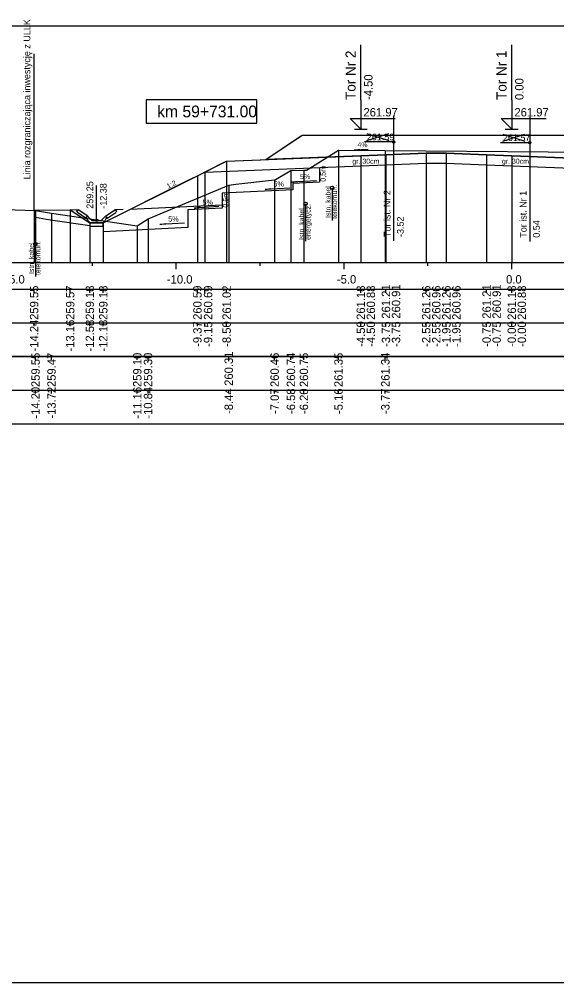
# Model space of a CAD drawing. Extents: x 6516023 to 6560129, y 5513077 to 5529206.
# Drawn here: x 6517840.53 to 6517856.56, y 5514518.16 to 5514546.85 of the extents above; entities that cross this region are included whole.
import ezdxf

# ---------------------------------------------------------------- set-up
doc = ezdxf.new("R2010")
doc.units = 0
for name, color, linetype in [('IR_default', 7, 'Continuous'), ('TOR_PRZEK_P-kable', 7, 'Continuous'), ('TOR_PRZEK_P-komponent', 7, 'Continuous'), ('TOR_PRZEK_P-odwodnienie', 7, 'Continuous'), ('TOR_PRZEK_P-opisy', 7, 'Continuous'), ('TOR_PRZEK_P-schodkowanie+wymiana', 7, 'Continuous'), ('TOR_PRZEK_P-tabelka istniejace', 7, 'Continuous'), ('TOR_PRZEK_P-tabelka projektowane', 7, 'Continuous'), ('TOR_PRZEK_P-teren istniejacy', 7, 'Continuous'), ('TOR_PRZEK_P-tory istniejace', 7, 'Continuous'), ('TOR_PRZEK_P-tory projektowane', 7, 'Continuous'), ('TOR_PRZEK_P-uklad odniesienia', 7, 'Continuous'), ('TOR_PRZEK_P-warstwa ochronna I', 7, 'Continuous'), ('TOR_PRZEK_P-warstwa ochronna II', 7, 'Continuous'), ('TOR_PS_T-granica PKP-projektowana', 7, 'Continuous'), ('TOR_PS_T-skarpy projektowane', 7, 'Continuous'), ('TOR_RAMKI-ramka+tabelka 1', 7, 'Continuous')]:
    doc.layers.add(name, color=color, linetype=linetype)

msp = doc.modelspace()

# ---------------------------------------------------------------- linework, layer by layer
at = {"layer": 'IR_default'}
msp.add_lwpolyline([(6517840.974, 5514541.161), (6517842.051, 5514541.179), (6517842.13, 5514541.126), (6517842.141, 5514541.119), (6517842.574, 5514540.829), (6517842.636, 5514540.789), (6517842.986, 5514540.789), (6517843.036, 5514540.789), (6517845.508, 5514542.025), (6517845.843, 5514542.192), (6517845.843, 5514542.192), (6517845.843, 5514542.192), (6517846.605, 5514542.573), (6517846.713, 5514542.627), (6517847.733, 5514542.668), (6517847.878, 5514542.674), (6517848.828, 5514543.307), (6517848.963, 5514543.397), (6517852.029, 5514543.397), (6517852.463, 5514543.397), (6517853.339, 5514543.397), (6517853.463, 5514543.397), (6517856.529, 5514543.397), (6517856.963, 5514543.397)], dxfattribs=at)
at = {"layer": 'TOR_PRZEK_P-kable'}
for p, q in [((6517849.856, 5514541.833), (6517849.856, 5514540.859)), ((6517849.068, 5514541.355), (6517849.068, 5514540.245)), ((6517841.011, 5514540.16), (6517841.011, 5514539.186))]:
    msp.add_line(p, q, dxfattribs=at)
for centre in [(6517849.856, 5514541.833), (6517849.068, 5514541.355), (6517841.011, 5514540.16)]:
    msp.add_circle(centre, 0.05, dxfattribs=at)
at = {"layer": 'TOR_PRZEK_P-komponent'}
msp.add_lwpolyline([(6517848.963, 5514543.397), (6517852.463, 5514543.397), (6517853.463, 5514543.397), (6517856.963, 5514543.397), (6517857.513, 5514543.398), (6517861.013, 5514543.398), (6517862.358, 5514542.501), (6517858.513, 5514542.655), (6517855.213, 5514542.787), (6517854.463, 5514542.817), (6517853.263, 5514542.865), (6517852.663, 5514542.865), (6517851.463, 5514542.817), (6517850.713, 5514542.787), (6517847.878, 5514542.674)], close=True, dxfattribs=at)
at = {"layer": 'TOR_PRZEK_P-odwodnienie'}
for p, q in [((6517842.836, 5514540.859), (6517842.836, 5514541.902)), ((6517842.527, 5514540.918), (6517842.265, 5514541.092)), ((6517842.571, 5514540.984), (6517842.291, 5514541.171)), ((6517842.538, 5514540.934), (6517842.527, 5514540.918)), ((6517842.528, 5514540.954), (6517842.576, 5514540.978)), ((6517842.571, 5514540.984), (6517842.563, 5514540.972)), ((6517842.696, 5514540.859), (6517842.576, 5514540.978)), ((6517842.976, 5514540.859), (6517843.096, 5514540.978)), ((6517843.096, 5514540.978), (6517843.143, 5514540.954)), ((6517843.1, 5514540.984), (6517843.381, 5514541.171)), ((6517843.1, 5514540.984), (6517843.109, 5514540.972)), ((6517843.133, 5514540.934), (6517843.145, 5514540.918)), ((6517843.145, 5514540.918), (6517843.406, 5514541.092)), ((6517842.646, 5514540.789), (6517843.026, 5514540.789)), ((6517842.696, 5514540.859), (6517842.976, 5514540.859))]:
    msp.add_line(p, q, dxfattribs=at)
for points in [[(6517842.044, 5514541.183), (6517842.291, 5514541.171)], [(6517842.24, 5514541.145), (6517842.291, 5514541.171)], [(6517842.24, 5514541.145), (6517842.265, 5514541.092)], [(6517842.563, 5514540.972), (6517842.527, 5514540.953)], [(6517842.527, 5514540.953), (6517842.538, 5514540.934)], [(6517842.576, 5514540.859), (6517842.528, 5514540.954)], [(6517843.096, 5514540.859), (6517843.143, 5514540.954)], [(6517843.109, 5514540.972), (6517843.144, 5514540.953)], [(6517843.144, 5514540.953), (6517843.133, 5514540.934)], [(6517843.627, 5514541.183), (6517843.381, 5514541.171)], [(6517843.431, 5514541.145), (6517843.381, 5514541.171)], [(6517843.431, 5514541.145), (6517843.406, 5514541.092)], [(6517842.646, 5514540.789), (6517842.576, 5514540.859)], [(6517842.636, 5514540.789), (6517842.635, 5514540.789), (6517842.636, 5514540.789), (6517842.635, 5514540.788), (6517842.636, 5514540.789), (6517842.636, 5514540.788), (6517842.636, 5514540.789), (6517842.636, 5514540.789)], [(6517842.636, 5514540.789), (6517842.635, 5514540.789), (6517842.636, 5514540.789), (6517842.635, 5514540.788), (6517842.636, 5514540.789), (6517842.636, 5514540.788), (6517842.636, 5514540.789), (6517842.636, 5514540.789)], [(6517843.036, 5514540.789), (6517842.636, 5514540.789), (6517842.636, 5514540.689), (6517843.036, 5514540.689), (6517843.036, 5514540.789)], [(6517843.026, 5514540.789), (6517843.096, 5514540.859)], [(6517843.036, 5514540.789), (6517843.035, 5514540.789), (6517843.036, 5514540.789), (6517843.035, 5514540.788), (6517843.036, 5514540.789), (6517843.036, 5514540.788), (6517843.036, 5514540.789), (6517843.036, 5514540.789)], [(6517843.036, 5514540.789), (6517843.035, 5514540.789), (6517843.036, 5514540.789), (6517843.035, 5514540.788), (6517843.036, 5514540.789), (6517843.036, 5514540.788), (6517843.036, 5514540.789), (6517843.036, 5514540.789)]]:
    msp.add_lwpolyline(points, dxfattribs=at)
msp.add_circle((6517842.836, 5514540.859), 0.035, dxfattribs=at)
at = {"layer": 'TOR_PRZEK_P-opisy'}
msp.add_lwpolyline([(6517850.936, 5514542.973), (6517850.518, 5514542.954), (6517850.686, 5514542.982)], dxfattribs=at)
at = {"layer": 'TOR_PRZEK_P-schodkowanie+wymiana'}
for p, q in [((6517849.483, 5514542.438), (6517849.483, 5514541.995)), ((6517848.691, 5514541.774), (6517846.577, 5514541.669)), ((6517849.483, 5514541.995), (6517848.691, 5514541.955)), ((6517848.691, 5514541.955), (6517848.691, 5514541.774)), ((6517846.577, 5514541.669), (6517846.577, 5514541.226)), ((6517846.585, 5514541.31), (6517843.838, 5514541.19)), ((6517846.577, 5514541.226), (6517845.554, 5514541.174)), ((6517845.554, 5514541.174), (6517845.554, 5514540.649)), ((6517841.464, 5514540.876), (6517842.636, 5514540.705))]:
    msp.add_line(p, q, dxfattribs=at)
for points in [[(6517841.016, 5514540.956), (6517841.457, 5514540.877)], [(6517845.554, 5514540.649), (6517843.036, 5514540.523)]]:
    msp.add_lwpolyline(points, dxfattribs=at)
msp.add_arc((6517841.493, 5514541.073), 0.2, 259.7577, 261.7207, dxfattribs=at)
at = {"layer": 'TOR_PRZEK_P-tabelka istniejace'}
for p, q in [((6517841.016, 5514536.706), (6517841.016, 5514536.806)), ((6517841.493, 5514536.706), (6517841.493, 5514536.806)), ((6517844.05, 5514536.706), (6517844.05, 5514536.806)), ((6517844.37, 5514536.706), (6517844.37, 5514536.806)), ((6517846.776, 5514536.706), (6517846.776, 5514536.806)), ((6517848.144, 5514536.706), (6517848.144, 5514536.806)), ((6517848.63, 5514536.706), (6517848.63, 5514536.806)), ((6517849.017, 5514536.706), (6517849.017, 5514536.806)), ((6517850.048, 5514536.706), (6517850.048, 5514536.806)), ((6517851.444, 5514536.706), (6517851.444, 5514536.806)), ((6517814.163, 5514535.806), (6517897.963, 5514535.806)), ((6517841.016, 5514535.706), (6517841.016, 5514535.806)), ((6517841.493, 5514535.706), (6517841.493, 5514535.806)), ((6517844.05, 5514535.706), (6517844.05, 5514535.806)), ((6517844.37, 5514535.706), (6517844.37, 5514535.806)), ((6517846.776, 5514535.706), (6517846.776, 5514535.806)), ((6517848.144, 5514535.706), (6517848.144, 5514535.806)), ((6517848.63, 5514535.706), (6517848.63, 5514535.806)), ((6517849.017, 5514535.706), (6517849.017, 5514535.806)), ((6517850.048, 5514535.706), (6517850.048, 5514535.806)), ((6517851.444, 5514535.706), (6517851.444, 5514535.806))]:
    msp.add_line(p, q, dxfattribs=at)
for points in [[(6517850.048, 5514542.954), (6517850.048, 5514539.806), (6517850.048, 5514539.676), (6517850.048, 5514539.606)], [(6517851.444, 5514542.946), (6517851.444, 5514539.806), (6517851.444, 5514539.676), (6517851.444, 5514539.606)], [(6517848.63, 5514542.351), (6517848.63, 5514539.806), (6517848.63, 5514539.676), (6517848.63, 5514539.606)], [(6517849.017, 5514542.353), (6517849.017, 5514539.806), (6517849.017, 5514539.676), (6517849.017, 5514539.606)], [(6517848.144, 5514542.067), (6517848.144, 5514539.806), (6517848.144, 5514539.676), (6517848.144, 5514539.606)], [(6517846.776, 5514541.915), (6517846.776, 5514539.806), (6517846.776, 5514539.676), (6517846.776, 5514539.606)], [(6517841.016, 5514541.16), (6517841.016, 5514539.806), (6517841.016, 5514539.676), (6517841.016, 5514539.606)], [(6517841.493, 5514541.073), (6517841.493, 5514539.806), (6517841.493, 5514539.676), (6517841.493, 5514539.606)], [(6517844.37, 5514540.91), (6517844.37, 5514539.806), (6517844.37, 5514539.676), (6517844.37, 5514539.606)], [(6517844.05, 5514540.701), (6517844.05, 5514539.806), (6517844.05, 5514539.676), (6517844.05, 5514539.606)]]:
    msp.add_lwpolyline(points, dxfattribs=at)
msp.add_lwpolyline([(6517814.163, 5514536.806), (6517814.163, 5514534.806), (6517897.963, 5514534.806), (6517897.963, 5514536.806)], close=True, dxfattribs=at)
at = {"layer": 'TOR_PRZEK_P-tabelka projektowane'}
for p, q in [((6517840.974, 5514538.706), (6517840.974, 5514538.806)), ((6517842.05, 5514538.706), (6517842.05, 5514538.806)), ((6517842.636, 5514538.706), (6517842.636, 5514538.806)), ((6517843.036, 5514538.706), (6517843.036, 5514538.806)), ((6517845.843, 5514538.706), (6517845.843, 5514538.806)), ((6517846.061, 5514538.706), (6517846.061, 5514538.806)), ((6517846.713, 5514538.706), (6517846.713, 5514538.806)), ((6517850.713, 5514538.706), (6517850.713, 5514538.806)), ((6517850.713, 5514538.706), (6517850.713, 5514538.806)), ((6517851.463, 5514538.706), (6517851.463, 5514538.806)), ((6517851.463, 5514538.706), (6517851.463, 5514538.806)), ((6517852.663, 5514538.706), (6517852.663, 5514538.806)), ((6517852.663, 5514538.706), (6517852.663, 5514538.806)), ((6517853.263, 5514538.706), (6517853.263, 5514538.806)), ((6517853.263, 5514538.706), (6517853.263, 5514538.806)), ((6517854.463, 5514538.706), (6517854.463, 5514538.806)), ((6517854.463, 5514538.706), (6517854.463, 5514538.806)), ((6517855.213, 5514538.706), (6517855.213, 5514538.806)), ((6517855.213, 5514538.706), (6517855.213, 5514538.806)), ((6517814.163, 5514537.806), (6517897.963, 5514537.806)), ((6517840.974, 5514537.706), (6517840.974, 5514537.806)), ((6517842.05, 5514537.706), (6517842.05, 5514537.806)), ((6517842.636, 5514537.706), (6517842.636, 5514537.806)), ((6517843.036, 5514537.706), (6517843.036, 5514537.806)), ((6517845.843, 5514537.706), (6517845.843, 5514537.806)), ((6517846.061, 5514537.706), (6517846.061, 5514537.806)), ((6517846.713, 5514537.706), (6517846.713, 5514537.806)), ((6517850.713, 5514537.706), (6517850.713, 5514537.806)), ((6517850.713, 5514537.706), (6517850.713, 5514537.806)), ((6517851.463, 5514537.706), (6517851.463, 5514537.806)), ((6517851.463, 5514537.706), (6517851.463, 5514537.806)), ((6517852.663, 5514537.706), (6517852.663, 5514537.806)), ((6517852.663, 5514537.706), (6517852.663, 5514537.806)), ((6517853.263, 5514537.706), (6517853.263, 5514537.806)), ((6517853.263, 5514537.706), (6517853.263, 5514537.806)), ((6517854.463, 5514537.706), (6517854.463, 5514537.806)), ((6517854.463, 5514537.706), (6517854.463, 5514537.806)), ((6517855.213, 5514537.706), (6517855.213, 5514537.806)), ((6517855.213, 5514537.706), (6517855.213, 5514537.806))]:
    msp.add_line(p, q, dxfattribs=at)
for points in [[(6517846.713, 5514542.627), (6517846.713, 5514539.806), (6517846.713, 5514539.676), (6517846.713, 5514539.606)], [(6517850.713, 5514542.787), (6517850.713, 5514539.806), (6517850.713, 5514539.676), (6517850.713, 5514539.606)], [(6517851.463, 5514542.817), (6517851.463, 5514539.806), (6517851.463, 5514539.676), (6517851.463, 5514539.606)], [(6517852.663, 5514542.865), (6517852.663, 5514539.806), (6517852.663, 5514539.676), (6517852.663, 5514539.606)], [(6517853.263, 5514542.865), (6517853.263, 5514539.806), (6517853.263, 5514539.676), (6517853.263, 5514539.606)], [(6517854.463, 5514542.817), (6517854.463, 5514539.806), (6517854.463, 5514539.676), (6517854.463, 5514539.606)], [(6517855.213, 5514542.787), (6517855.213, 5514539.806), (6517855.213, 5514539.676), (6517855.213, 5514539.606)], [(6517850.713, 5514542.487), (6517850.713, 5514539.806), (6517850.713, 5514539.676), (6517850.713, 5514539.606)], [(6517851.463, 5514542.517), (6517851.463, 5514539.806), (6517851.463, 5514539.676), (6517851.463, 5514539.606)], [(6517852.663, 5514542.565), (6517852.663, 5514539.806), (6517852.663, 5514539.676), (6517852.663, 5514539.606)], [(6517853.263, 5514542.565), (6517853.263, 5514539.806), (6517853.263, 5514539.676), (6517853.263, 5514539.606)], [(6517854.463, 5514542.517), (6517854.463, 5514539.806), (6517854.463, 5514539.676), (6517854.463, 5514539.606)], [(6517855.213, 5514542.487), (6517855.213, 5514539.806), (6517855.213, 5514539.676), (6517855.213, 5514539.606)], [(6517845.843, 5514542.192), (6517845.843, 5514539.806), (6517845.843, 5514539.676), (6517845.843, 5514539.606)], [(6517846.061, 5514542.301), (6517846.061, 5514539.806), (6517846.061, 5514539.676), (6517846.061, 5514539.606)], [(6517840.974, 5514541.161), (6517840.974, 5514539.806), (6517840.974, 5514539.676), (6517840.974, 5514539.606)], [(6517842.05, 5514541.179), (6517842.05, 5514539.806), (6517842.05, 5514539.676), (6517842.05, 5514539.606)], [(6517842.636, 5514540.789), (6517842.636, 5514539.806), (6517842.636, 5514539.676), (6517842.636, 5514539.606)], [(6517843.036, 5514540.789), (6517843.036, 5514539.806), (6517843.036, 5514539.676), (6517843.036, 5514539.606)]]:
    msp.add_lwpolyline(points, dxfattribs=at)
msp.add_lwpolyline([(6517814.163, 5514538.806), (6517814.163, 5514536.806), (6517897.963, 5514536.806), (6517897.963, 5514538.806)], close=True, dxfattribs=at)
at = {"layer": 'TOR_PRZEK_P-teren istniejacy'}
msp.add_lwpolyline([(6517840.1, 5514541.186), (6517841.016, 5514541.16), (6517841.493, 5514541.073), (6517844.05, 5514540.701), (6517844.37, 5514540.91), (6517846.776, 5514541.915), (6517846.992, 5514541.938), (6517848.144, 5514542.067), (6517848.168, 5514542.081), (6517848.63, 5514542.351), (6517849.017, 5514542.353), (6517849.097, 5514542.355), (6517849.194, 5514542.419), (6517850.048, 5514542.954), (6517851.444, 5514542.946), (6517861.159, 5514542.866)], dxfattribs=at)
at = {"layer": 'TOR_PRZEK_P-tory istniejace'}
for p, q in [((6517851.692, 5514543.972), (6517851.692, 5514540.251)), ((6517855.748, 5514543.95), (6517855.748, 5514540.23)), ((6517851.693, 5514543.196), (6517850.827, 5514543.196)), ((6517850.893, 5514543.243), (6517851.545, 5514543.446)), ((6517850.893, 5514543.446), (6517851.545, 5514543.243)), ((6517854.949, 5514543.222), (6517855.601, 5514543.425)), ((6517854.949, 5514543.425), (6517855.601, 5514543.222)), ((6517855.749, 5514543.175), (6517854.883, 5514543.175))]:
    msp.add_line(p, q, dxfattribs=at)
for centre in [(6517851.693, 5514543.196), (6517855.749, 5514543.175)]:
    msp.add_circle(centre, 0.035, dxfattribs=at)
at = {"layer": 'TOR_PRZEK_P-tory projektowane'}
for p, q in [((6517850.713, 5514544.455), (6517850.713, 5514546.087)), ((6517855.213, 5514544.455), (6517855.213, 5514546.087)), ((6517850.713, 5514544.455), (6517850.713, 5514543.577)), ((6517855.213, 5514544.455), (6517855.213, 5514543.577)), ((6517850.713, 5514543.577), (6517850.394, 5514543.896)), ((6517850.394, 5514543.896), (6517851.738, 5514543.896)), ((6517855.213, 5514543.577), (6517854.894, 5514543.896)), ((6517854.894, 5514543.896), (6517856.238, 5514543.896)), ((6517850.521, 5514543.577), (6517850.905, 5514543.577)), ((6517855.021, 5514543.577), (6517855.405, 5514543.577))]:
    msp.add_line(p, q, dxfattribs=at)
at = {"layer": 'TOR_PRZEK_P-uklad odniesienia'}
for p, q in [((6517817.963, 5514539.606), (6517897.963, 5514539.606)), ((6517842.713, 5514539.506), (6517842.713, 5514539.606)), ((6517845.213, 5514539.406), (6517845.213, 5514539.606)), ((6517847.713, 5514539.506), (6517847.713, 5514539.606)), ((6517850.213, 5514539.406), (6517850.213, 5514539.606)), ((6517852.713, 5514539.506), (6517852.713, 5514539.606)), ((6517855.213, 5514539.406), (6517855.213, 5514539.606))]:
    msp.add_line(p, q, dxfattribs=at)
msp.add_lwpolyline([(6517847.613, 5514544.456), (6517844.313, 5514544.456), (6517844.313, 5514543.756), (6517847.613, 5514543.756)], close=True, dxfattribs=at)
at = {"layer": 'TOR_PRZEK_P-warstwa ochronna I'}
msp.add_lwpolyline([(6517846.061, 5514542.301), (6517850.713, 5514542.487), (6517851.463, 5514542.517), (6517852.663, 5514542.565), (6517853.263, 5514542.565), (6517854.463, 5514542.517), (6517855.213, 5514542.487), (6517858.513, 5514542.355), (6517859.263, 5514542.325), (6517864.215, 5514542.127)], dxfattribs=at)
at = {"layer": 'TOR_PRZEK_P-warstwa ochronna II'}
msp.add_lwpolyline([(6517840.974, 5514541.161), (6517842.05, 5514541.179), (6517842.636, 5514540.789), (6517843.036, 5514540.789), (6517845.843, 5514542.192), (6517845.844, 5514542.192), (6517846.713, 5514542.627), (6517850.713, 5514542.787), (6517851.463, 5514542.817), (6517852.663, 5514542.865), (6517853.263, 5514542.865), (6517854.463, 5514542.817), (6517855.213, 5514542.787), (6517858.513, 5514542.655), (6517859.263, 5514542.625), (6517863.563, 5514542.453), (6517864.432, 5514542.018), (6517866.622, 5514540.924), (6517867.022, 5514540.924), (6517867.613, 5514541.318), (6517870.572, 5514541.377)], dxfattribs=at)
at = {"layer": 'TOR_PS_T-granica PKP-projektowana'}
msp.add_line((6517840.974, 5514541.161), (6517840.974, 5514545.818), dxfattribs=at)
at = {"layer": 'TOR_PS_T-skarpy projektowane'}
for points in [[(6517848.598, 5514541.819), (6517847.863, 5514541.779), (6517848.036, 5514541.81)], [(6517849.389, 5514542.039), (6517848.654, 5514542), (6517848.827, 5514542.03)], [(6517846.484, 5514541.27), (6517845.749, 5514541.23), (6517845.921, 5514541.261)], [(6517845.461, 5514540.776), (6517844.726, 5514540.736), (6517844.899, 5514540.767)]]:
    msp.add_lwpolyline(points, dxfattribs=at)
at = {"layer": 'TOR_RAMKI-ramka+tabelka 1'}
msp.add_lwpolyline([(6517724.513, 5514546.656), (6517972.013, 5514546.656), (6517972.013, 5514518.156), (6517724.513, 5514518.156)], close=True, dxfattribs=at)

# ---------------------------------------------------------------- texts
at = {"layer": 'TOR_PRZEK_P-kable'}
for s, height, p in [('Istn. kabel', 0.14999, (6517849.811, 5514540.935)), ('telekomun.', 0.15, (6517850.005, 5514540.907)), ('energetycz.', 0.14999, (6517849.217, 5514540.281)), ('Istn. kabel', 0.14999, (6517849.023, 5514540.281)), ('Istn. kabel', 0.14999, (6517840.967, 5514539.262)), ('telekomun.', 0.15, (6517841.161, 5514539.234))]:
    msp.add_text(s, height=height, rotation=90.0511, dxfattribs=at).set_placement(p)
at = {"layer": 'TOR_PRZEK_P-odwodnienie'}
for s, p in [('259.25', (6517842.736, 5514541.209)), ('-12.38', (6517843.136, 5514541.209))]:
    msp.add_text(s, height=0.2, rotation=90, dxfattribs=at).set_placement(p)
at = {"layer": 'TOR_PRZEK_P-opisy'}
for s, rotation, p in [('4%', 0.1515, (6517850.613, 5514543.038)), ('1:2', 27.0864, (6517844.972, 5514541.801))]:
    msp.add_text(s, height=0.15, rotation=rotation, dxfattribs=at).set_placement(p)
at = {"layer": 'TOR_PRZEK_P-schodkowanie+wymiana'}
for p in [(6517849.665, 5514542.011), (6517846.759, 5514541.241)]:
    msp.add_text('0,5m', height=0.1545, rotation=90, dxfattribs=at).set_placement(p)
at = {"layer": 'TOR_PRZEK_P-tabelka istniejace'}
for s, p in [('259.55', (6517841.141, 5514535.897)), ('259.47', (6517841.618, 5514535.898)), ('259.10', (6517844.175, 5514535.898)), ('259.30', (6517844.495, 5514535.898)), ('260.31', (6517846.901, 5514535.933)), ('260.46', (6517848.269, 5514535.898)), ('260.74', (6517848.755, 5514535.899)), ('260.75', (6517849.142, 5514535.897)), ('261.35', (6517850.173, 5514535.897)), ('261.34', (6517851.569, 5514535.899)), ('-14.20', (6517841.141, 5514534.955)), ('-13.72', (6517841.618, 5514534.956)), ('-11.16', (6517844.175, 5514534.954)), ('-10.84', (6517844.495, 5514534.955)), ('-8.44', (6517846.901, 5514535.095)), ('-7.07', (6517848.269, 5514535.094)), ('-6.58', (6517848.755, 5514535.094)), ('-6.20', (6517849.142, 5514535.094)), ('-5.16', (6517850.173, 5514535.094)), ('-3.77', (6517851.569, 5514535.094))]:
    msp.add_text(s, height=0.25, rotation=90, dxfattribs=at).set_placement(p)
at = {"layer": 'TOR_PRZEK_P-tabelka projektowane'}
for s, p in [('259.55', (6517841.099, 5514537.897)), ('259.57', (6517842.175, 5514537.898)), ('259.18', (6517842.761, 5514537.898)), ('259.18', (6517843.161, 5514537.898)), ('260.59', (6517845.968, 5514537.898)), ('260.69', (6517846.285, 5514537.898)), ('261.02', (6517846.838, 5514537.9)), ('261.18', (6517850.838, 5514537.898)), ('260.88', (6517851.138, 5514537.898)), ('261.21', (6517851.588, 5514537.933)), ('260.91', (6517851.888, 5514537.933)), ('261.26', (6517852.788, 5514537.898)), ('260.96', (6517853.088, 5514537.898)), ('261.26', (6517853.388, 5514537.898)), ('260.96', (6517853.688, 5514537.898)), ('261.21', (6517854.588, 5514537.933)), ('260.91', (6517854.888, 5514537.933)), ('261.18', (6517855.338, 5514537.898)), ('260.88', (6517855.638, 5514537.898)), ('-14.24', (6517841.099, 5514536.955)), ('-13.16', (6517842.175, 5514536.954)), ('-12.58', (6517842.761, 5514536.954)), ('-12.18', (6517843.161, 5514536.954)), ('-9.37', (6517845.968, 5514537.094)), ('-9.15', (6517846.285, 5514537.093)), ('-8.50', (6517846.838, 5514537.094)), ('-4.50', (6517850.838, 5514537.094)), ('-4.50', (6517851.138, 5514537.094)), ('-3.75', (6517851.588, 5514537.093)), ('-3.75', (6517851.888, 5514537.093)), ('-2.55', (6517852.788, 5514537.093)), ('-2.55', (6517853.088, 5514537.093)), ('-1.95', (6517853.388, 5514537.093)), ('-1.95', (6517853.688, 5514537.093)), ('-0.75', (6517854.588, 5514537.093)), ('-0.75', (6517854.888, 5514537.093)), ('-0.00', (6517855.338, 5514537.094)), ('-0.00', (6517855.638, 5514537.094))]:
    msp.add_text(s, height=0.25, rotation=90, dxfattribs=at).set_placement(p)
at = {"layer": 'TOR_PRZEK_P-tory istniejace'}
for s, p in [('261.59', (6517850.893, 5514543.246)), ('261.57', (6517854.949, 5514543.225))]:
    msp.add_text(s, height=0.2, dxfattribs=at).set_placement(p)
for s, rotation, p in [('Tor ist. Nr 2', 90.0511, (6517851.599, 5514540.366)), ('Tor ist. Nr 1', 90.0511, (6517855.655, 5514540.345)), ('-3.52', 90, (6517851.993, 5514540.366)), ('0.54', 90, (6517856.049, 5514540.345))]:
    msp.add_text(s, height=0.2, rotation=rotation, dxfattribs=at).set_placement(p)
at = {"layer": 'TOR_PRZEK_P-tory projektowane'}
for s, height, p in [('Tor Nr 2', 0.3, (6517850.558, 5514544.448)), ('Tor Nr 1', 0.3, (6517855.058, 5514544.448)), ('-4.50', 0.25, (6517851.063, 5514544.447)), ('0.00', 0.25, (6517855.563, 5514544.447))]:
    msp.add_text(s, height=height, rotation=90, dxfattribs=at).set_placement(p)
for p in [(6517850.793, 5514543.957), (6517855.293, 5514543.957)]:
    msp.add_text('261.97', height=0.25, dxfattribs=at).set_placement(p)
at = {"layer": 'TOR_PRZEK_P-uklad odniesienia'}
for s, height, p in [('km 59+731.00', 0.35, (6517844.641, 5514543.931)), ('-15.0', 0.25, (6517839.932, 5514538.981)), ('-10.0', 0.25, (6517844.932, 5514538.981)), ('-5.0', 0.25, (6517850.002, 5514538.981)), ('0.0', 0.25, (6517855.044, 5514538.981))]:
    msp.add_text(s, height=height, dxfattribs=at).set_placement(p)
at = {"layer": 'TOR_PRZEK_P-warstwa ochronna I'}
for p in [(6517850.461, 5514542.549), (6517854.921, 5514542.549)]:
    msp.add_text('gr. 30cm', height=0.15, dxfattribs=at).set_placement(p)
at = {"layer": 'TOR_PS_T-granica PKP-projektowana'}
msp.add_text('Linia rozgraniczająca inwestycję z ULLK', height=0.2, rotation=90.0511, dxfattribs=at).set_placement((6517840.863, 5514542.082))
at = {"layer": 'TOR_PS_T-skarpy projektowane'}
for p in [(6517848.901, 5514542.091), (6517848.11, 5514541.87), (6517845.996, 5514541.321), (6517844.973, 5514540.827)]:
    msp.add_text('5%', height=0.1545, dxfattribs=at).set_placement(p)

doc.saveas('drawing.dxf')
